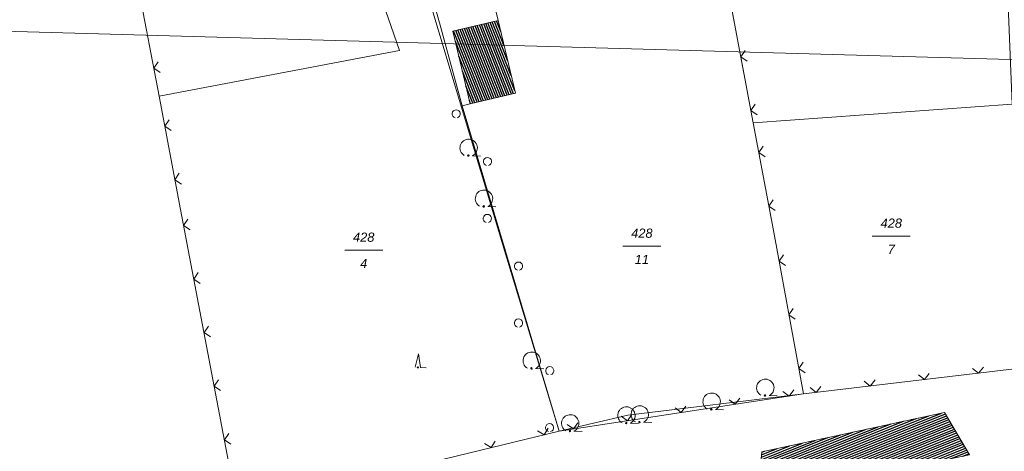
# Model space of a CAD drawing. Header units: metres. Extents: x 345144 to 348639, y 5629211 to 5635235.
# Tile 810 of 1056: x 346124 to 346215, y 5631199 to 5631238. Entities that reach past the tile are written whole.
import ezdxf
from ezdxf.enums import TextEntityAlignment as Align

# ---------------------------------------------------------------- set-up
doc = ezdxf.new("R2010")
doc.units = ezdxf.units.M
doc.header["$MEASUREMENT"] = 0
doc.linetypes.add('4_4', pattern=[1.4, 0.7, -0.7])
for name, color, linetype in [('011 Gebäude', 7, 'Continuous'), ('081-083 Topographie', 7, 'Continuous'), ('AX Flurstück', 7, 'Continuous'), ('AX Gebäude', 7, 'Continuous'), ('Blatt', 7, 'Continuous'), ('Definitionslinie', 7, 'Continuous'), ('Präsentationsobjekt -Text (punktförmig)', 7, 'Continuous')]:
    doc.layers.add(name, color=color, linetype=linetype)
doc.styles.add('ARIALIT', font='ariali.ttf', dxfattribs={"height": 1})

# ---------------------------------------------------------------- blocks, each defined once
blk = doc.blocks.new('alk_7100_nrwx2')
at = {"true_color": 0x2e2e2e}
h = blk.add_hatch(color=250, dxfattribs=at)
edge = h.paths.add_edge_path(flags=0)
edge.add_arc((0.024073, -0.597267), 0.057254, 180, 360, ccw=False)
edge.add_arc((0.024073, -0.597267), 0.057255, 0, 180, ccw=False)
at = {"color": 250, "lineweight": 5, "true_color": 0x2e2e2e, "flags": 128}
blk.add_lwpolyline([(0.349382, -0.597267), (1, -0.597267)], dxfattribs=at)
at = {"color": 250, "lineweight": 5, "true_color": 0x2e2e2e}
for centre, radius, start, end in [((0.024073, 0.012362), 0.690995, -61.91481688, -118.08518312), ((0.024073, -0.597267), 0.057255, 0, 180), ((0.024073, -0.597267), 0.057254, 180, 0)]:
    blk.add_arc(centre, radius, start, end, dxfattribs=at)
blk = doc.blocks.new('alk_7200_nrwx2')
at = {"true_color": 0x2e2e2e}
h = blk.add_hatch(color=250, dxfattribs=at)
edge = h.paths.add_edge_path(flags=0)
edge.add_arc((-0.020544, -0.388118), 0.055525, 180, 360, ccw=False)
edge.add_arc((-0.020544, -0.388118), 0.055525, 0, 180, ccw=False)
at = {"color": 250, "lineweight": 5, "true_color": 0x2e2e2e, "flags": 128}
blk.add_lwpolyline([(-0.298168, -0.388118), (-0.020544, 1), (0.257079, -0.388118), (0.812326, -0.388118)], dxfattribs=at)
blk.add_lwpolyline([(-0.298168, -0.388118), (-0.020544, 1), (0.257079, -0.388118), (0.812326, -0.388118)], dxfattribs=at)
at = {"color": 250, "lineweight": 5, "true_color": 0x2e2e2e}
for start, end in [(0, 180), (180, 0)]:
    blk.add_arc((-0.020544, -0.388118), 0.055525, start, end, dxfattribs=at)

msp = doc.modelspace()

# ---------------------------------------------------------------- hatches: boundary and pattern name
at = {"layer": '011 Gebäude', "true_color": 0x8f8f8f}
h = msp.add_hatch(dxfattribs=at)
h.set_pattern_fill('_USER', color=252, scale=0.2, angle=201.88235294, style=0, pattern_type=0)
h.set_pattern_definition([(201.882352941, (0, 0), (0.074540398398, -0.185590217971), [])])
h.paths.add_polyline_path([(346211.32, 5631198.45), (346191.869, 5631194.352), (346191.869, 5631194.352), (346192.294, 5631198.729), (346192.294, 5631198.729), (346209.036, 5631202.341), (346209.036, 5631202.341)], flags=0)
at = {"layer": 'AX Gebäude', "true_color": 0x4f4f4f}
h = msp.add_hatch(dxfattribs=at)
h.set_pattern_fill('_USER', color=251, scale=0.2, angle=111.52941176, style=0, pattern_type=0)
h.set_pattern_definition([(111.5294117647, (0, 0), (-0.186045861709, -0.07339575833), [])])
h.paths.add_polyline_path([(346163.986, 5631237.284), (346168.127, 5631238.26), (346169.701, 5631231.587), (346165.561, 5631230.61)], flags=0)

# ---------------------------------------------------------------- linework, layer by layer
at = {"layer": '011 Gebäude', "color": 251, "linetype": 'Continuous', "lineweight": 13, "true_color": 0x4f4f4f, "flags": 128}
msp.add_lwpolyline([(346211.32, 5631198.45), (346191.869, 5631194.352), (346191.869, 5631194.352), (346192.294, 5631198.729), (346192.294, 5631198.729), (346209.036, 5631202.341), (346209.036, 5631202.341), (346211.32, 5631198.45)], dxfattribs=at)
at = {"layer": '081-083 Topographie', "color": 7, "linetype": 'Continuous', "lineweight": 5, "flags": 128}
for points in [[(346186.195, 5631259.004), (346188.245, 5631257.317), (346188.245, 5631257.317), (346189.237, 5631240.942), (346189.237, 5631240.942), (346191.496, 5631228.888), (346191.496, 5631228.888), (346193.436, 5631218.522), (346193.436, 5631218.522), (346196.1, 5631204.034)], [(346157.419, 5631257.033), (346157.714, 5631255.983), (346157.714, 5631255.983), (346162.804, 5631237.82), (346162.804, 5631237.82), (346164.837, 5631230.44), (346164.837, 5631230.44), (346165.562, 5631230.61)], [(346164.33, 5631245.479), (346166.144, 5631239.638), (346166.144, 5631239.638), (346167.655, 5631240.145), (346167.655, 5631240.145), (346168.129, 5631238.26)], [(346135.144, 5631241.364), (346137.054, 5631231.319), (346137.054, 5631231.319), (346139.027, 5631220.933), (346139.027, 5631220.933), (346144.248, 5631193.464)], [(346164.837, 5631230.44), (346173.717, 5631200.63)], [(346196.1, 5631204.034), (346218.285, 5631206.666)], [(346144.248, 5631193.464), (346146.659, 5631194.051), (346146.659, 5631194.051), (346173.717, 5631200.63), (346173.717, 5631200.63), (346196.1, 5631204.034)]]:
    msp.add_lwpolyline(points, dxfattribs=at)
at = {"layer": 'AX Flurstück', "color": 8, "linetype": 'Continuous', "lineweight": 13, "true_color": 0x808080, "flags": 128}
for points in [[(346218.284, 5631206.667), (346196.1, 5631204.036), (346193.436, 5631218.523), (346191.496, 5631228.889), (346215.24, 5631230.586), (346214.131, 5631257.72), (346210.871, 5631300.671), (346210.843, 5631302.561), (346213.214, 5631302.749), (346213.152, 5631301.653), (346215.407, 5631271.147), (346216.1, 5631263.824), (346216.361, 5631261.131), (346217.124, 5631243.449), (346217.525, 5631234.366), (346218.284, 5631206.667)], [(346159.085, 5631235.505), (346137.053, 5631231.319), (346135.143, 5631241.364), (346131.964, 5631256.463), (346132.349, 5631300.928), (346153.846, 5631300.495), (346154.004, 5631298.457), (346156.13, 5631272.223), (346151.133, 5631271.504), (346152.247, 5631255.24), (346159.085, 5631235.505)], [(346161.456, 5631257.247), (346186.195, 5631259.004), (346186.462, 5631255.741), (346191.496, 5631228.889), (346193.436, 5631218.523), (346196.1, 5631204.036), (346179.995, 5631202.092), (346173.715, 5631200.631), (346168.935, 5631216.476), (346156.937, 5631256.37), (346156.13, 5631272.223), (346154.004, 5631298.457), (346153.846, 5631300.495), (346155.847, 5631300.483), (346156.899, 5631300.501), (346159.541, 5631261.607), (346161.456, 5631257.247)], [(346137.053, 5631231.319), (346159.085, 5631235.505), (346152.247, 5631255.24), (346151.133, 5631271.504), (346156.13, 5631272.223), (346156.937, 5631256.37), (346168.935, 5631216.476), (346173.715, 5631200.631), (346146.658, 5631194.051), (346144.247, 5631193.464), (346139.026, 5631220.933), (346137.053, 5631231.319)], [(346186.462, 5631255.741), (346214.131, 5631257.72), (346215.24, 5631230.586), (346191.496, 5631228.889), (346186.462, 5631255.741)], [(346111.767, 5631241.593), (346135.143, 5631241.364), (346137.053, 5631231.319), (346139.026, 5631220.933), (346144.247, 5631193.464), (346112.296, 5631185.98)], [(346112.296, 5631185.98), (346144.247, 5631193.464), (346146.658, 5631194.051), (346173.715, 5631200.631), (346179.995, 5631202.092), (346196.1, 5631204.036), (346218.284, 5631206.667), (346226.105, 5631207.594), (346237.356, 5631208.491), (346251.396, 5631209.533), (346257.788, 5631210.008), (346277.601, 5631211.27), (346299.648, 5631216.894), (346299.381, 5631226.447), (346317.938, 5631227.576)]]:
    msp.add_lwpolyline(points, dxfattribs=at)
at = {"layer": 'AX Gebäude', "color": 7, "linetype": 'Continuous', "lineweight": 5, "flags": 128}
msp.add_lwpolyline([(346163.986, 5631237.284), (346168.127, 5631238.26), (346169.701, 5631231.587), (346165.561, 5631230.61), (346163.986, 5631237.284)], dxfattribs=at)
at = {"layer": 'Blatt', "color": 205, "linetype": 'Continuous', "lineweight": 5, "true_color": 0x873099, "flags": 128}
for points in [[(345896.873, 5631480.826), (345896.367, 5631493.748), (346389.269, 5631479.869), (346382.232, 5631229.992), (345972.989, 5631241.516), (345963.663, 5631266.754), (345942.62, 5631316.507), (345931.182, 5631341.16), (345923.175, 5631370.538), (345912.322, 5631403.439), (345906.412, 5631424.13), (345896.873, 5631480.826)], [(345985.574, 5631207.461), (345972.989, 5631241.516), (346382.232, 5631229.992), (346375.196, 5630980.116), (346142.782, 5630986.659), (346123.395, 5631062.255), (346122.359, 5631110.077), (346075.996, 5631102.996), (346041.522, 5631094.578), (345995.247, 5631092.793), (345987.921, 5631166.16), (345985.574, 5631207.461)]]:
    msp.add_lwpolyline(points, dxfattribs=at)
at = {"layer": 'Definitionslinie', "color": 7, "linetype": 'Continuous', "lineweight": 5, "flags": 128}
for points in [[(346157.419, 5631257.033), (346157.714, 5631255.983), (346157.714, 5631255.983), (346162.804, 5631237.82)], [(346135.144, 5631241.364), (346137.054, 5631231.319)], [(346189.237, 5631240.942), (346191.496, 5631228.888)], [(346167.655, 5631240.145), (346168.129, 5631238.26)], [(346162.804, 5631237.82), (346164.837, 5631230.44)], [(346190.766, 5631235.499), (346190.367, 5631234.915), (346190.95, 5631234.516)], [(346190.766, 5631235.499), (346190.367, 5631234.915), (346190.95, 5631234.516)], [(346136.964, 5631234.47), (346136.566, 5631233.886), (346137.151, 5631233.488)], [(346136.964, 5631234.47), (346136.566, 5631233.886), (346137.151, 5631233.488)], [(346137.054, 5631231.319), (346139.027, 5631220.933)], [(346164.837, 5631230.44), (346165.562, 5631230.61)], [(346191.687, 5631230.584), (346191.287, 5631230.001), (346191.871, 5631229.601)], [(346191.687, 5631230.584), (346191.287, 5631230.001), (346191.871, 5631229.601)], [(346137.972, 5631229.167), (346137.574, 5631228.582), (346138.158, 5631228.184)], [(346137.972, 5631229.167), (346137.574, 5631228.582), (346138.158, 5631228.184)], [(346191.496, 5631228.888), (346193.436, 5631218.522)], [(346192.406, 5631226.746), (346192.006, 5631226.162), (346192.59, 5631225.763)], [(346192.406, 5631226.746), (346192.006, 5631226.162), (346192.59, 5631225.763)], [(346138.905, 5631224.254), (346138.507, 5631223.67), (346139.092, 5631223.272)], [(346138.905, 5631224.254), (346138.507, 5631223.67), (346139.092, 5631223.272)], [(346193.325, 5631221.831), (346192.926, 5631221.248), (346193.509, 5631220.848)], [(346193.325, 5631221.831), (346192.926, 5631221.248), (346193.509, 5631220.848)], [(346139.027, 5631220.933), (346144.248, 5631193.464)], [(346139.701, 5631220.063), (346139.303, 5631219.479), (346139.888, 5631219.081)], [(346139.701, 5631220.063), (346139.303, 5631219.479), (346139.888, 5631219.081)], [(346193.436, 5631218.522), (346196.1, 5631204.034)], [(346194.265, 5631216.778), (346193.864, 5631216.196), (346194.446, 5631215.794)], [(346194.265, 5631216.778), (346193.864, 5631216.196), (346194.446, 5631215.794)], [(346140.635, 5631215.151), (346140.237, 5631214.567), (346140.822, 5631214.169)], [(346140.635, 5631215.151), (346140.237, 5631214.567), (346140.822, 5631214.169)], [(346195.169, 5631211.86), (346194.768, 5631211.278), (346195.35, 5631210.877)], [(346195.169, 5631211.86), (346194.768, 5631211.278), (346195.35, 5631210.877)], [(346141.568, 5631210.239), (346141.171, 5631209.655), (346141.755, 5631209.257)], [(346141.568, 5631210.239), (346141.171, 5631209.655), (346141.755, 5631209.257)], [(346196.074, 5631206.943), (346195.672, 5631206.36), (346196.254, 5631205.959)], [(346196.074, 5631206.943), (346195.672, 5631206.36), (346196.254, 5631205.959)], [(346196.1, 5631204.034), (346218.285, 5631206.666)], [(346206.637, 5631205.788), (346207.193, 5631205.35), (346207.63, 5631205.905)], [(346206.637, 5631205.788), (346207.193, 5631205.35), (346207.63, 5631205.905)], [(346211.602, 5631206.377), (346212.158, 5631205.939), (346212.595, 5631206.494)], [(346211.602, 5631206.377), (346212.158, 5631205.939), (346212.595, 5631206.494)], [(346142.502, 5631205.327), (346142.104, 5631204.742), (346142.689, 5631204.345)], [(346142.502, 5631205.327), (346142.104, 5631204.742), (346142.689, 5631204.345)], [(346201.672, 5631205.199), (346202.227, 5631204.761), (346202.665, 5631205.316)], [(346201.672, 5631205.199), (346202.227, 5631204.761), (346202.665, 5631205.316)], [(346173.717, 5631200.63), (346196.1, 5631204.034)], [(346194.225, 5631204.255), (346194.795, 5631203.836), (346195.214, 5631204.405)], [(346194.225, 5631204.255), (346194.795, 5631203.836), (346195.214, 5631204.405)], [(346196.707, 5631204.61), (346197.262, 5631204.172), (346197.7, 5631204.727)], [(346196.707, 5631204.61), (346197.262, 5631204.172), (346197.7, 5631204.727)], [(346189.282, 5631203.503), (346189.852, 5631203.084), (346190.271, 5631203.653)], [(346189.282, 5631203.503), (346189.852, 5631203.084), (346190.271, 5631203.653)], [(346179.396, 5631201.999), (346179.965, 5631201.58), (346180.384, 5631202.15)], [(346179.396, 5631201.999), (346179.965, 5631201.58), (346180.384, 5631202.15)], [(346184.339, 5631202.751), (346184.909, 5631202.332), (346185.328, 5631202.901)], [(346184.339, 5631202.751), (346184.909, 5631202.332), (346185.328, 5631202.901)], [(346174.453, 5631201.248), (346175.022, 5631200.828), (346175.441, 5631201.398)], [(346174.453, 5631201.248), (346175.022, 5631200.828), (346175.441, 5631201.398)], [(346143.436, 5631200.415), (346143.038, 5631199.83), (346143.623, 5631199.433)], [(346143.436, 5631200.415), (346143.038, 5631199.83), (346143.623, 5631199.433)], [(346146.659, 5631194.051), (346173.717, 5631200.63)], [(346171.73, 5631200.661), (346172.334, 5631200.294), (346172.702, 5631200.898)], [(346171.73, 5631200.661), (346172.334, 5631200.294), (346172.702, 5631200.898)], [(346166.872, 5631199.48), (346167.476, 5631199.112), (346167.843, 5631199.716)], [(346166.872, 5631199.48), (346167.476, 5631199.112), (346167.843, 5631199.716)]]:
    msp.add_lwpolyline(points, dxfattribs=at)
at = {"layer": 'Definitionslinie', "color": 250, "linetype": '4_4', "lineweight": 5, "true_color": 0x2e2e2e, "flags": 128}
for points in [[(346192.294, 5631198.729), (346209.036, 5631202.341)], [(346209.036, 5631202.341), (346211.32, 5631198.45)]]:
    msp.add_lwpolyline(points, dxfattribs=at)
at = {"layer": 'Definitionslinie', "color": 7, "linetype": 'Continuous', "lineweight": 5}
for centre, start in [((346164.276, 5631229.697), -74.9996467), ((346164.276, 5631229.697), -74.9996467), ((346167.141, 5631225.333), -74.9996467), ((346167.141, 5631225.333), -74.9996467), ((346167.131, 5631220.113), -74.9996467), ((346167.131, 5631220.113), -74.9996467), ((346169.996, 5631215.749), -74.9996467), ((346169.996, 5631215.749), -74.9996467), ((346169.985, 5631210.529), -74.9996467), ((346169.985, 5631210.529), -74.9996467), ((346172.851, 5631206.165), -74.99964671), ((346172.851, 5631206.165), -74.99964671), ((346172.84, 5631200.944), -74.99964671), ((346172.84, 5631200.944), -74.99964671)]:
    msp.add_arc(centre, 0.374771, start, -105.0003533, dxfattribs=at)
at = {"layer": 'Präsentationsobjekt -Text (punktförmig)', "color": 251, "linetype": 'Continuous', "lineweight": 13, "true_color": 0x5e5e5e, "flags": 128}
for points in [[(346202.4114, 5631218.48352), (346205.8926, 5631218.48352)], [(346179.5564, 5631217.56352), (346183.0376, 5631217.56352)], [(346154.0634, 5631217.19552), (346157.5446, 5631217.19552)]]:
    msp.add_lwpolyline(points, dxfattribs=at)

# ---------------------------------------------------------------- block references
at = {"layer": '081-083 Topographie'}
for name, p, xscale, yscale, rotation in [('alk_7100_nrwx2', (346165.394, 5631226.57), 1.15275, 1.15275, -2.326609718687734), ('alk_7100_nrwx2', (346166.8, 5631221.912), 1.15275, 1.15275, -2.326609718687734), ('alk_7200_nrwx2', (346160.796, 5631206.811), 0.9005, 0.9005, -2.326609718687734), ('alk_7100_nrwx2', (346171.177, 5631207.066), 1.15275, 1.15275, -2.326609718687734), ('alk_7100_nrwx2', (346192.582, 5631204.582), 1.15275, 1.15275, -2.325521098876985), ('alk_7100_nrwx2', (346187.662, 5631203.311), 1.15275, 1.15275, -2.326609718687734), ('alk_7100_nrwx2', (346181.073, 5631202.14), 1.15275, 1.15275, -2.327182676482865), ('alk_7100_nrwx2', (346174.699, 5631201.325), 1.15275, 1.15275, -2.327182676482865), ('alk_7100_nrwx2', (346179.856, 5631202.048), 1.15275, 1.15275, -2.327182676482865)]:
    msp.add_blockref(name, p, dxfattribs=dict(at, xscale=xscale, yscale=yscale, rotation=rotation))

# ---------------------------------------------------------------- texts
at = {"layer": 'Präsentationsobjekt -Text (punktförmig)', "color": 8, "true_color": 0x808080, "style": 'ARIALIT'}
for s, p in [('428', (346204.152, 5631219.68688)), ('428', (346181.297, 5631218.76688)), ('428', (346155.804, 5631218.39888)), ('7', (346204.152, 5631217.28016)), ('11', (346181.297, 5631216.36016)), ('4', (346155.804, 5631215.99216))]:
    msp.add_text(s, height=0.8421, dxfattribs=at).set_placement(p, align=Align.MIDDLE_CENTER)

doc.saveas('drawing.dxf')
